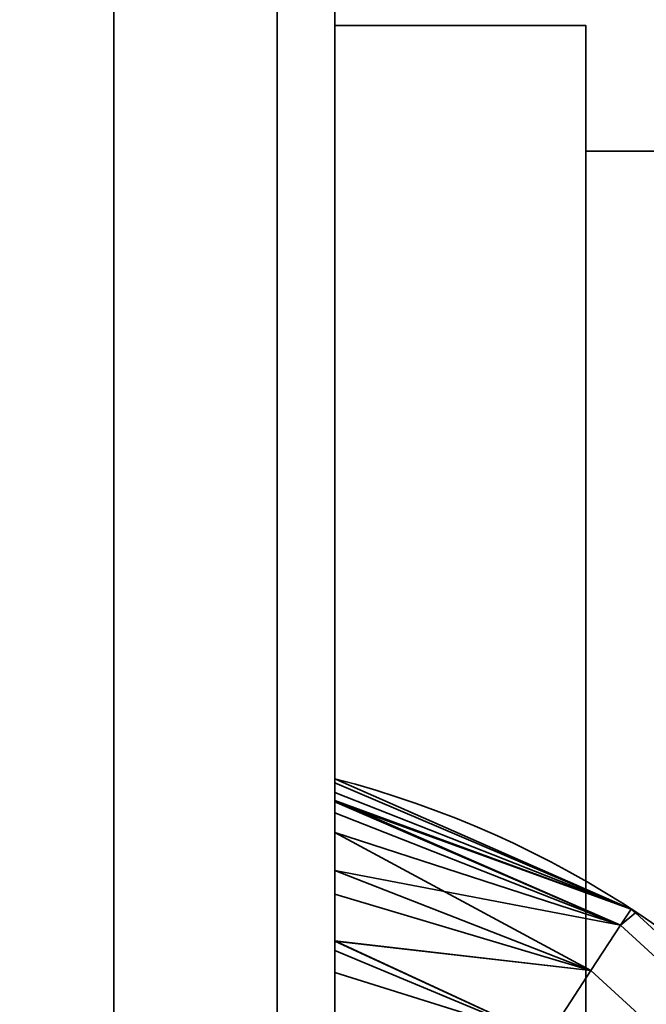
# Model space of a CAD drawing. Header units: millimetres. Extents: x -603 to 3703, y -115 to 193.
# Tile 403 of 656: x 1995.25 to 1997.74, y -16.4 to -12.48. Entities that reach past the tile are written whole.
import ezdxf

# ---------------------------------------------------------------- set-up
doc = ezdxf.new("R2010")
doc.units = ezdxf.units.MM
doc.layers.add('152', color=7, linetype='Continuous', true_color=0xffffff)

# ---------------------------------------------------------------- blocks, each defined once
blk = doc.blocks.new('UG_SURFACE_002')
at = {"layer": '152', "color": 252, "linetype": 'Continuous', "lineweight": 35}
for points in [[(2165, -18, 2212.25), (2165, 174.4, 2212.25), (835, 174.4, 2212.25), (835, -18, 2212.25)], [(985, -18, 2062.2499), (985, 174.4, 2062.2499), (2015.0001, 174.4, 2062.2499), (2015.0001, -18, 2062.2499)]]:
    blk.add_3dface(points, dxfattribs=at)
blk = doc.blocks.new('UG_SURFACE_104')
at = {"layer": '152', "color": 252, "linetype": 'Continuous', "lineweight": 35}
for points in [[(1996.5, -12.5, 333.75), (1996.5, -7, 342.75), (1996.5, -7.5, 342.75), (1996.5, -15.9594, 335.9195)], [(1996.5, -12.5, 333.75), (1996.5, -12.5, 319.75), (1996.5, -7, 310.75), (1996.5, -7, 342.75)], [(1996.5, -7.5, 310.75), (1996.5, -7, 310.75), (1996.5, -12.5, 319.75)], [(1994.6481, -7.5, 346.0217), (1994.6481, -31.5, 346.0217), (1995.6213, -31.5, 345.3713), (1995.6213, -7.5, 345.3713)], [(1995.6213, -7.5, 308.1287), (1995.6213, -31.5, 308.1287), (1994.6481, -31.5, 307.4784), (1994.6481, -7.5, 307.4784)], [(1995.6213, -7.5, 345.3713), (1995.6213, -31.5, 345.3713), (1996.2716, -31.5, 344.3981), (1996.2716, -7.5, 344.3981)], [(1996.2716, -7.5, 309.1019), (1996.2716, -31.5, 309.1019), (1995.6213, -31.5, 308.1287), (1995.6213, -7.5, 308.1287)], [(1996.2716, -7.5, 344.3981), (1996.2716, -31.5, 344.3981), (1996.5, -31.5, 343.25), (1996.5, -7.5, 343.25)], [(1996.5, -7.5, 310.25), (1996.5, -31.5, 310.25), (1996.2716, -31.5, 309.1019), (1996.2716, -7.5, 309.1019)], [(1996.5, -22.4554, 339.75), (1996.5, -16.5446, 339.75), (1996.5, -7.5, 343.25), (1996.5, -31.5, 343.25)], [(1996.5, -7.5, 342.75), (1996.5, -15.5168, 338.9298), (1996.5, -15.5, 338.75)], [(1996.5, -7.5, 310.25), (1996.5, -15.9594, 313.9195), (1996.5, -16.1477, 313.8379)], [(1996.5, -7.5, 342.75), (1996.5, -15.5552, 336.4274), (1996.5, -15.5864, 336.3712)], [(1996.5, -15.5, 338.75), (1996.5, -15.5, 336.75), (1996.5, -7.5, 342.75)], [(1996.5, -7.5, 342.75), (1996.5, -7.5, 343.25), (1996.5, -15.6358, 339.2453), (1996.5, -15.5916, 339.1281)], [(1996.5, -7.5, 343.25), (1996.5, -16.1845, 339.6898), (1996.5, -16.1453, 339.668)], [(1996.5, -16.1477, 313.8379), (1996.5, -16.2723, 313.7839), (1996.5, -7.5, 310.25)], [(1996.5, -7.5, 310.75), (1996.5, -12.5, 319.75), (1996.5, -15.5168, 316.9298), (1996.5, -15.5, 316.75)], [(1996.5, -15.5864, 336.3712), (1996.5, -15.7138, 336.1412), (1996.5, -7.5, 342.75)], [(1996.5, -15.5916, 339.1281), (1996.5, -15.5168, 338.9298), (1996.5, -7.5, 342.75)], [(1996.5, -16.5446, 339.75), (1996.5, -16.1845, 339.6898), (1996.5, -7.5, 343.25)], [(1996.5, -7.5, 310.25), (1996.5, -15.7138, 314.1412), (1996.5, -15.9594, 313.9195)], [(1996.5, -7.5, 310.25), (1996.5, -7.5, 310.75), (1996.5, -15.5552, 314.4274), (1996.5, -15.5864, 314.3713)], [(1996.5, -15.5, 316.75), (1996.5, -15.5, 314.75), (1996.5, -7.5, 310.75)], [(1996.5, -15.5, 336.75), (1996.5, -15.5552, 336.4274), (1996.5, -7.5, 342.75)], [(1996.5, -15.5864, 314.3713), (1996.5, -15.7138, 314.1412), (1996.5, -7.5, 310.25)], [(1996.5, -7.5, 343.25), (1996.5, -15.865, 339.5119), (1996.5, -15.6358, 339.2453)], [(1996.5, -15.5, 314.75), (1996.5, -15.5552, 314.4274), (1996.5, -7.5, 310.75)], [(1996.5, -16.1453, 339.668), (1996.5, -15.865, 339.5119), (1996.5, -7.5, 343.25)], [(1996.5, -31.5, 310.25), (1996.5, -7.5, 310.25), (1996.5, -16.5446, 313.75), (1996.5, -22.4554, 313.75)], [(1996.5, -16.2723, 313.7839), (1996.5, -16.5446, 313.75), (1996.5, -7.5, 310.25)], [(1996.5, -15.7138, 336.1412), (1996.5, -15.9594, 335.9195), (1996.5, -7.5, 342.75)], [(1996.5, -22.4554, 317.75), (1996.5, -16.5446, 317.75), (1996.5, -12.5, 319.75), (1996.5, -26.5, 319.75)], [(1996.5, -26.5, 333.75), (1996.5, -12.5, 333.75), (1996.5, -16.5446, 335.75), (1996.5, -22.4554, 335.75)], [(1996.5, -12.5, 333.75), (1996.5, -15.9594, 335.9195), (1996.5, -16.1477, 335.8379)], [(1996.5, -12.5, 319.75), (1996.5, -15.6358, 317.2454), (1996.5, -15.5916, 317.1282)], [(1996.5, -15.5916, 317.1282), (1996.5, -15.5168, 316.9298), (1996.5, -12.5, 319.75)], [(1996.5, -12.5, 319.75), (1996.5, -16.1845, 317.6898), (1996.5, -16.1453, 317.668)], [(1996.5, -16.1477, 335.8379), (1996.5, -16.2723, 335.7838), (1996.5, -12.5, 333.75)], [(1996.5, -16.5446, 317.75), (1996.5, -16.1845, 317.6898), (1996.5, -12.5, 319.75)], [(1996.5, -16.2723, 335.7838), (1996.5, -16.5446, 335.75), (1996.5, -12.5, 333.75)], [(1996.5, -12.5, 319.75), (1996.5, -15.865, 317.5119), (1996.5, -15.6358, 317.2454)], [(1996.5, -16.1453, 317.668), (1996.5, -15.865, 317.5119), (1996.5, -12.5, 319.75)], [(1997.4999, -12.5, 333.75), (1996.5, -12.5, 333.75), (1996.5, -26.5, 333.75), (1997.4999, -26.5, 333.75)], [(1997.4999, -12.5, 319.75), (1996.5, -12.5, 319.75), (1996.5, -12.5, 333.75), (1997.4999, -12.5, 333.75)], [(1997.4999, -26.5, 319.75), (1996.5, -26.5, 319.75), (1996.5, -12.5, 319.75), (1997.4999, -12.5, 319.75)], [(1997.4999, -12.5, 333.75), (1997.4999, -26.5, 333.75), (1997.4999, -26, 331.25), (1997.4999, -13, 331.25)], [(1997.4999, -26.5, 319.75), (1997.4999, -12.5, 319.75), (1997.4999, -13, 322.25), (1997.4999, -26, 322.25)], [(1997.4999, -13, 331.25), (1997.4999, -13, 322.25), (1997.4999, -12.5, 319.75), (1997.4999, -12.5, 333.75)], [(1997.4999, -26, 331.25), (1999.5, -26, 331.25), (1999.5, -13, 331.25), (1997.4999, -13, 331.25)], [(1997.4999, -13, 322.25), (1999.5, -13, 322.25), (1999.5, -26, 322.25), (1997.4999, -26, 322.25)], [(1997.4999, -13, 331.25), (1999.5, -13, 331.25), (1999.5, -13, 322.25), (1997.4999, -13, 322.25)], [(1997.6796, -16.019, 316.75), (1996.5, -15.5, 316.75), (1996.5, -15.5168, 316.9298)], [(1996.5, -15.5552, 314.4274), (1996.5, -15.5, 314.75), (1997.6796, -16.019, 314.75)], [(1996.5, -15.5552, 336.4274), (1996.5, -15.5, 336.75), (1997.6796, -16.019, 336.75)], [(1997.6796, -16.019, 338.75), (1996.5, -15.5, 338.75), (1996.5, -15.5168, 338.9298)], [(1997.6796, -16.019, 336.75), (1996.5, -15.5, 336.75), (1996.5, -15.5, 338.75), (1997.6796, -16.019, 338.75)], [(1997.6796, -16.019, 314.75), (1996.5, -15.5, 314.75), (1996.5, -15.5, 316.75), (1997.6796, -16.019, 316.75)], [(1997.6796, -16.019, 316.75), (1996.5, -15.5168, 316.9298), (1996.5, -15.5916, 317.1282)], [(1997.6796, -16.019, 338.75), (1996.5, -15.5168, 338.9298), (1996.5, -15.5916, 339.1281)], [(1996.5, -15.5864, 314.3713), (1996.5, -15.5552, 314.4274), (1997.6796, -16.019, 314.75)], [(1996.5, -15.5864, 336.3712), (1996.5, -15.5552, 336.4274), (1997.6796, -16.019, 336.75)], [(1997.6796, -16.019, 314.75), (1997.6381, -16.0828, 314.3673), (1996.5, -15.5864, 314.3713)], [(1996.5, -15.7138, 314.1412), (1996.5, -15.5864, 314.3713), (1997.6381, -16.0828, 314.3673)], [(1997.6796, -16.019, 336.75), (1997.6381, -16.0828, 336.3673), (1996.5, -15.5864, 336.3712)], [(1996.5, -15.7138, 336.1412), (1996.5, -15.5864, 336.3712), (1997.6381, -16.0828, 336.3673)], [(1997.6381, -16.0828, 317.1327), (1996.5, -15.5916, 317.1282), (1996.5, -15.6358, 317.2454)], [(1996.5, -15.5916, 317.1282), (1997.6381, -16.0828, 317.1327), (1997.6796, -16.019, 316.75)], [(1997.6381, -16.0828, 339.1327), (1996.5, -15.5916, 339.1281), (1996.5, -15.6358, 339.2453)], [(1996.5, -15.5916, 339.1281), (1997.6381, -16.0828, 339.1327), (1997.6796, -16.019, 338.75)], [(1997.6381, -16.0828, 317.1327), (1996.5, -15.6358, 317.2454), (1996.5, -15.865, 317.5119)], [(1997.6381, -16.0828, 339.1327), (1996.5, -15.6358, 339.2453), (1996.5, -15.865, 339.5119)], [(1997.6381, -16.0828, 314.3673), (1997.52, -16.2646, 314.0429), (1996.5, -15.7138, 314.1412)], [(1996.5, -15.9594, 313.9195), (1996.5, -15.7138, 314.1412), (1997.52, -16.2646, 314.0429)], [(1997.6381, -16.0828, 336.3673), (1997.52, -16.2646, 336.0429), (1996.5, -15.7138, 336.1412)], [(1996.5, -15.9594, 335.9195), (1996.5, -15.7138, 336.1412), (1997.52, -16.2646, 336.0429)], [(1997.52, -16.2646, 317.4571), (1996.5, -15.865, 317.5119), (1996.5, -16.1453, 317.668)], [(1996.5, -15.865, 317.5119), (1997.52, -16.2646, 317.4571), (1997.6381, -16.0828, 317.1327)], [(1997.52, -16.2646, 339.4571), (1996.5, -15.865, 339.5119), (1996.5, -16.1453, 339.668)], [(1996.5, -15.865, 339.5119), (1997.52, -16.2646, 339.4571), (1997.6381, -16.0828, 339.1327)], [(1996.5, -16.1477, 313.8379), (1996.5, -15.9594, 313.9195), (1997.52, -16.2646, 314.0429)], [(1996.5, -16.1477, 335.8379), (1996.5, -15.9594, 335.9195), (1997.52, -16.2646, 336.0429)], [(1997.6969, -16.0348, 316.75), (1997.6796, -16.019, 316.75), (1997.6381, -16.0828, 317.1327)], [(1997.6381, -16.0828, 314.3673), (1997.6796, -16.019, 314.75), (1997.6969, -16.0348, 314.75)], [(1997.6381, -16.0828, 336.3673), (1997.6796, -16.019, 336.75), (1997.6969, -16.0348, 336.75)], [(1997.6969, -16.0348, 338.75), (1997.6796, -16.019, 338.75), (1997.6381, -16.0828, 339.1327)], [(1997.6381, -16.0828, 317.1327), (1998.5926, -16.9579, 317.1327), (1998.6526, -16.911, 316.75), (1997.6969, -16.0348, 316.75)], [(1997.6969, -16.0348, 314.75), (1998.6526, -16.911, 314.75), (1998.5926, -16.9579, 314.3673), (1997.6381, -16.0828, 314.3673)], [(1997.6969, -16.0348, 336.75), (1998.6526, -16.911, 336.75), (1998.5926, -16.9579, 336.3673), (1997.6381, -16.0828, 336.3673)], [(1997.6381, -16.0828, 339.1327), (1998.5926, -16.9579, 339.1327), (1998.6526, -16.911, 338.75), (1997.6969, -16.0348, 338.75)], [(1997.6796, -16.019, 338.75), (1997.6969, -16.0348, 338.75), (1997.6969, -16.0348, 336.75), (1997.6796, -16.019, 336.75)], [(1997.6796, -16.019, 316.75), (1997.6969, -16.0348, 316.75), (1997.6969, -16.0348, 314.75), (1997.6796, -16.019, 314.75)], [(1998.6526, -16.911, 336.75), (1997.6969, -16.0348, 336.75), (1997.6969, -16.0348, 338.75), (1998.6526, -16.911, 338.75)], [(1998.6526, -16.911, 314.75), (1997.6969, -16.0348, 314.75), (1997.6969, -16.0348, 316.75), (1998.6526, -16.911, 316.75)], [(1998.5926, -16.9579, 317.1327), (1997.6381, -16.0828, 317.1327), (1997.52, -16.2646, 317.4571), (1998.4217, -17.0913, 317.4571)], [(1997.6381, -16.0828, 314.3673), (1998.5926, -16.9579, 314.3673), (1998.4217, -17.0913, 314.0429), (1997.52, -16.2646, 314.0429)], [(1997.6381, -16.0828, 336.3673), (1998.5926, -16.9579, 336.3673), (1998.4217, -17.0913, 336.0429), (1997.52, -16.2646, 336.0429)], [(1998.5926, -16.9579, 339.1327), (1997.6381, -16.0828, 339.1327), (1997.52, -16.2646, 339.4571), (1998.4217, -17.0913, 339.4571)], [(1997.3433, -16.5366, 317.6739), (1996.5, -16.1453, 317.668), (1996.5, -16.1845, 317.6898)], [(1996.5, -16.1453, 317.668), (1997.3433, -16.5366, 317.6739), (1997.52, -16.2646, 317.4571)], [(1997.3433, -16.5366, 339.6739), (1996.5, -16.1453, 339.668), (1996.5, -16.1845, 339.6898)], [(1996.5, -16.1453, 339.668), (1997.3433, -16.5366, 339.6739), (1997.52, -16.2646, 339.4571)], [(1997.52, -16.2646, 314.0429), (1997.3433, -16.5366, 313.8261), (1996.5, -16.1477, 313.8379)], [(1996.5, -16.2723, 313.7839), (1996.5, -16.1477, 313.8379), (1997.3433, -16.5366, 313.8261)], [(1997.52, -16.2646, 336.0429), (1997.3433, -16.5366, 335.8261), (1996.5, -16.1477, 335.8379)], [(1996.5, -16.2723, 335.7838), (1996.5, -16.1477, 335.8379), (1997.3433, -16.5366, 335.8261)], [(1997.3433, -16.5366, 317.6739), (1996.5, -16.1845, 317.6898), (1996.5, -16.5446, 317.75)], [(1997.3433, -16.5366, 339.6739), (1996.5, -16.1845, 339.6898), (1996.5, -16.5446, 339.75)], [(1996.5, -16.5446, 313.75), (1996.5, -16.2723, 313.7839), (1997.3433, -16.5366, 313.8261)], [(1996.5, -16.5446, 335.75), (1996.5, -16.2723, 335.7838), (1997.3433, -16.5366, 335.8261)], [(1998.4217, -17.0913, 317.4571), (1997.52, -16.2646, 317.4571), (1997.3433, -16.5366, 317.6739), (1998.1661, -17.291, 317.6739)], [(1997.52, -16.2646, 314.0429), (1998.4217, -17.0913, 314.0429), (1998.1661, -17.291, 313.8261), (1997.3433, -16.5366, 313.8261)], [(1997.52, -16.2646, 336.0429), (1998.4217, -17.0913, 336.0429), (1998.1661, -17.291, 335.8261), (1997.3433, -16.5366, 335.8261)], [(1998.4217, -17.0913, 339.4571), (1997.52, -16.2646, 339.4571), (1997.3433, -16.5366, 339.6739), (1998.1661, -17.291, 339.6739)]]:
    blk.add_3dface(points, dxfattribs=at)
blk = doc.blocks.new('UG_SURFACE_110')
at = {"layer": '152', "color": 252, "linetype": 'Continuous', "lineweight": 35}
for points in [[(1996.5, -12.5, 1518.75), (1996.5, -7, 1527.75), (1996.5, -7.5, 1527.75), (1996.5, -15.9594, 1520.9194)], [(1996.5, -12.5, 1518.75), (1996.5, -12.5, 1504.75), (1996.5, -7, 1495.75), (1996.5, -7, 1527.75)], [(1996.5, -7.5, 1495.75), (1996.5, -7, 1495.75), (1996.5, -12.5, 1504.75)], [(1994.6481, -7.5, 1531.0216), (1994.6481, -31.5, 1531.0216), (1995.6213, -31.5, 1530.3713), (1995.6213, -7.5, 1530.3713)], [(1995.6213, -7.5, 1493.1287), (1995.6213, -31.5, 1493.1287), (1994.6481, -31.5, 1492.4784), (1994.6481, -7.5, 1492.4784)], [(1995.6213, -7.5, 1530.3713), (1995.6213, -31.5, 1530.3713), (1996.2716, -31.5, 1529.3981), (1996.2716, -7.5, 1529.3981)], [(1996.2716, -7.5, 1494.102), (1996.2716, -31.5, 1494.102), (1995.6213, -31.5, 1493.1287), (1995.6213, -7.5, 1493.1287)], [(1996.2716, -7.5, 1529.3981), (1996.2716, -31.5, 1529.3981), (1996.5, -31.5, 1528.25), (1996.5, -7.5, 1528.25)], [(1996.5, -7.5, 1495.25), (1996.5, -31.5, 1495.25), (1996.2716, -31.5, 1494.102), (1996.2716, -7.5, 1494.102)], [(1996.5, -22.4554, 1524.75), (1996.5, -16.5446, 1524.75), (1996.5, -7.5, 1528.25), (1996.5, -31.5, 1528.25)], [(1996.5, -7.5, 1527.75), (1996.5, -15.5168, 1523.9298), (1996.5, -15.5, 1523.7499)], [(1996.5, -7.5, 1527.75), (1996.5, -15.5552, 1521.4274), (1996.5, -15.5864, 1521.3712)], [(1996.5, -15.5, 1523.7499), (1996.5, -15.5, 1521.75), (1996.5, -7.5, 1527.75)], [(1996.5, -7.5, 1527.75), (1996.5, -7.5, 1528.25), (1996.5, -15.6358, 1524.2454), (1996.5, -15.5916, 1524.1282)], [(1996.5, -7.5, 1495.25), (1996.5, -15.9594, 1498.9195), (1996.5, -16.1477, 1498.8378)], [(1996.5, -15.5864, 1521.3712), (1996.5, -15.7138, 1521.1413), (1996.5, -7.5, 1527.75)], [(1996.5, -15.5916, 1524.1282), (1996.5, -15.5168, 1523.9298), (1996.5, -7.5, 1527.75)], [(1996.5, -7.5, 1528.25), (1996.5, -16.1845, 1524.6898), (1996.5, -16.1453, 1524.668)], [(1996.5, -16.1477, 1498.8378), (1996.5, -16.2723, 1498.7838), (1996.5, -7.5, 1495.25)], [(1996.5, -7.5, 1495.75), (1996.5, -12.5, 1504.75), (1996.5, -15.5168, 1501.9298), (1996.5, -15.5, 1501.75)], [(1996.5, -15.5, 1521.75), (1996.5, -15.5552, 1521.4274), (1996.5, -7.5, 1527.75)], [(1996.5, -16.5446, 1524.75), (1996.5, -16.1845, 1524.6898), (1996.5, -7.5, 1528.25)], [(1996.5, -7.5, 1495.25), (1996.5, -15.7138, 1499.1412), (1996.5, -15.9594, 1498.9195)], [(1996.5, -7.5, 1495.25), (1996.5, -7.5, 1495.75), (1996.5, -15.5552, 1499.4274), (1996.5, -15.5864, 1499.3713)], [(1996.5, -15.5, 1501.75), (1996.5, -15.5, 1499.75), (1996.5, -7.5, 1495.75)], [(1996.5, -7.5, 1528.25), (1996.5, -15.865, 1524.5119), (1996.5, -15.6358, 1524.2454)], [(1996.5, -15.5864, 1499.3713), (1996.5, -15.7138, 1499.1412), (1996.5, -7.5, 1495.25)], [(1996.5, -16.1453, 1524.668), (1996.5, -15.865, 1524.5119), (1996.5, -7.5, 1528.25)], [(1996.5, -15.5, 1499.75), (1996.5, -15.5552, 1499.4274), (1996.5, -7.5, 1495.75)], [(1996.5, -31.5, 1495.25), (1996.5, -7.5, 1495.25), (1996.5, -16.5446, 1498.75), (1996.5, -22.4554, 1498.75)], [(1996.5, -16.2723, 1498.7838), (1996.5, -16.5446, 1498.75), (1996.5, -7.5, 1495.25)], [(1996.5, -15.7138, 1521.1413), (1996.5, -15.9594, 1520.9194), (1996.5, -7.5, 1527.75)], [(1996.5, -22.4554, 1502.75), (1996.5, -16.5446, 1502.75), (1996.5, -12.5, 1504.75), (1996.5, -26.5, 1504.75)], [(1996.5, -12.5, 1518.75), (1996.5, -15.9594, 1520.9194), (1996.5, -16.1477, 1520.8379)], [(1996.5, -12.5, 1504.75), (1996.5, -15.6358, 1502.2453), (1996.5, -15.5916, 1502.1281)], [(1996.5, -26.5, 1518.75), (1996.5, -12.5, 1518.75), (1996.5, -16.5446, 1520.75), (1996.5, -22.4554, 1520.75)], [(1996.5, -15.5916, 1502.1281), (1996.5, -15.5168, 1501.9298), (1996.5, -12.5, 1504.75)], [(1996.5, -12.5, 1504.75), (1996.5, -16.1845, 1502.6898), (1996.5, -16.1453, 1502.668)], [(1996.5, -16.1477, 1520.8379), (1996.5, -16.2723, 1520.7839), (1996.5, -12.5, 1518.75)], [(1996.5, -16.5446, 1502.75), (1996.5, -16.1845, 1502.6898), (1996.5, -12.5, 1504.75)], [(1996.5, -16.2723, 1520.7839), (1996.5, -16.5446, 1520.75), (1996.5, -12.5, 1518.75)], [(1996.5, -12.5, 1504.75), (1996.5, -15.865, 1502.5119), (1996.5, -15.6358, 1502.2453)], [(1996.5, -16.1453, 1502.668), (1996.5, -15.865, 1502.5119), (1996.5, -12.5, 1504.75)], [(1997.4999, -12.5, 1518.75), (1996.5, -12.5, 1518.75), (1996.5, -26.5, 1518.75), (1997.4999, -26.5, 1518.75)], [(1997.4999, -12.5, 1504.75), (1996.5, -12.5, 1504.75), (1996.5, -12.5, 1518.75), (1997.4999, -12.5, 1518.75)], [(1997.4999, -26.5, 1504.75), (1996.5, -26.5, 1504.75), (1996.5, -12.5, 1504.75), (1997.4999, -12.5, 1504.75)], [(1997.4999, -12.5, 1518.75), (1997.4999, -26.5, 1518.75), (1997.4999, -26, 1516.25), (1997.4999, -13, 1516.25)], [(1997.4999, -26.5, 1504.75), (1997.4999, -12.5, 1504.75), (1997.4999, -13, 1507.25), (1997.4999, -26, 1507.25)], [(1997.4999, -13, 1516.25), (1997.4999, -13, 1507.25), (1997.4999, -12.5, 1504.75), (1997.4999, -12.5, 1518.75)], [(1997.4999, -26, 1516.25), (1999.5, -26, 1516.25), (1999.5, -13, 1516.25), (1997.4999, -13, 1516.25)], [(1997.4999, -13, 1507.25), (1999.5, -13, 1507.25), (1999.5, -26, 1507.25), (1997.4999, -26, 1507.25)], [(1997.4999, -13, 1516.25), (1999.5, -13, 1516.25), (1999.5, -13, 1507.25), (1997.4999, -13, 1507.25)], [(1997.6796, -16.019, 1501.75), (1996.5, -15.5, 1501.75), (1996.5, -15.5168, 1501.9298)], [(1996.5, -15.5552, 1499.4274), (1996.5, -15.5, 1499.75), (1997.6796, -16.019, 1499.75)], [(1996.5, -15.5552, 1521.4274), (1996.5, -15.5, 1521.75), (1997.6796, -16.019, 1521.75)], [(1997.6796, -16.019, 1523.7499), (1996.5, -15.5, 1523.7499), (1996.5, -15.5168, 1523.9298)], [(1997.6796, -16.019, 1521.75), (1996.5, -15.5, 1521.75), (1996.5, -15.5, 1523.7499), (1997.6796, -16.019, 1523.7499)], [(1997.6796, -16.019, 1499.75), (1996.5, -15.5, 1499.75), (1996.5, -15.5, 1501.75), (1997.6796, -16.019, 1501.75)], [(1997.6796, -16.019, 1501.75), (1996.5, -15.5168, 1501.9298), (1996.5, -15.5916, 1502.1281)], [(1997.6796, -16.019, 1523.7499), (1996.5, -15.5168, 1523.9298), (1996.5, -15.5916, 1524.1282)], [(1996.5, -15.5864, 1499.3713), (1996.5, -15.5552, 1499.4274), (1997.6796, -16.019, 1499.75)], [(1996.5, -15.5864, 1521.3712), (1996.5, -15.5552, 1521.4274), (1997.6796, -16.019, 1521.75)], [(1997.6796, -16.019, 1499.75), (1997.6381, -16.0828, 1499.3674), (1996.5, -15.5864, 1499.3713)], [(1996.5, -15.7138, 1499.1412), (1996.5, -15.5864, 1499.3713), (1997.6381, -16.0828, 1499.3674)], [(1997.6796, -16.019, 1521.75), (1997.6381, -16.0828, 1521.3673), (1996.5, -15.5864, 1521.3712)], [(1996.5, -15.7138, 1521.1413), (1996.5, -15.5864, 1521.3712), (1997.6381, -16.0828, 1521.3673)], [(1997.6381, -16.0828, 1502.1327), (1996.5, -15.5916, 1502.1281), (1996.5, -15.6358, 1502.2453)], [(1996.5, -15.5916, 1502.1281), (1997.6381, -16.0828, 1502.1327), (1997.6796, -16.019, 1501.75)], [(1997.6381, -16.0828, 1524.1327), (1996.5, -15.5916, 1524.1282), (1996.5, -15.6358, 1524.2454)], [(1996.5, -15.5916, 1524.1282), (1997.6381, -16.0828, 1524.1327), (1997.6796, -16.019, 1523.7499)], [(1997.6381, -16.0828, 1502.1327), (1996.5, -15.6358, 1502.2453), (1996.5, -15.865, 1502.5119)], [(1997.6381, -16.0828, 1524.1327), (1996.5, -15.6358, 1524.2454), (1996.5, -15.865, 1524.5119)], [(1997.6381, -16.0828, 1499.3674), (1997.52, -16.2646, 1499.0429), (1996.5, -15.7138, 1499.1412)], [(1996.5, -15.9594, 1498.9195), (1996.5, -15.7138, 1499.1412), (1997.52, -16.2646, 1499.0429)], [(1997.6381, -16.0828, 1521.3673), (1997.52, -16.2646, 1521.0429), (1996.5, -15.7138, 1521.1413)], [(1996.5, -15.9594, 1520.9194), (1996.5, -15.7138, 1521.1413), (1997.52, -16.2646, 1521.0429)], [(1997.52, -16.2646, 1502.4571), (1996.5, -15.865, 1502.5119), (1996.5, -16.1453, 1502.668)], [(1996.5, -15.865, 1502.5119), (1997.52, -16.2646, 1502.4571), (1997.6381, -16.0828, 1502.1327)], [(1997.52, -16.2646, 1524.4571), (1996.5, -15.865, 1524.5119), (1996.5, -16.1453, 1524.668)], [(1996.5, -15.865, 1524.5119), (1997.52, -16.2646, 1524.4571), (1997.6381, -16.0828, 1524.1327)], [(1996.5, -16.1477, 1498.8378), (1996.5, -15.9594, 1498.9195), (1997.52, -16.2646, 1499.0429)], [(1996.5, -16.1477, 1520.8379), (1996.5, -15.9594, 1520.9194), (1997.52, -16.2646, 1521.0429)], [(1997.6969, -16.0348, 1501.75), (1997.6796, -16.019, 1501.75), (1997.6381, -16.0828, 1502.1327)], [(1997.6381, -16.0828, 1499.3674), (1997.6796, -16.019, 1499.75), (1997.6969, -16.0348, 1499.75)], [(1997.6381, -16.0828, 1521.3673), (1997.6796, -16.019, 1521.75), (1997.6969, -16.0348, 1521.75)], [(1997.6969, -16.0348, 1523.7499), (1997.6796, -16.019, 1523.7499), (1997.6381, -16.0828, 1524.1327)], [(1997.6381, -16.0828, 1502.1327), (1998.5926, -16.9579, 1502.1327), (1998.6526, -16.911, 1501.75), (1997.6969, -16.0348, 1501.75)], [(1997.6969, -16.0348, 1499.75), (1998.6526, -16.911, 1499.75), (1998.5926, -16.9579, 1499.3674), (1997.6381, -16.0828, 1499.3674)], [(1997.6969, -16.0348, 1521.75), (1998.6526, -16.911, 1521.75), (1998.5926, -16.9579, 1521.3673), (1997.6381, -16.0828, 1521.3673)], [(1997.6381, -16.0828, 1524.1327), (1998.5926, -16.9579, 1524.1327), (1998.6526, -16.911, 1523.7499), (1997.6969, -16.0348, 1523.7499)], [(1997.6796, -16.019, 1523.7499), (1997.6969, -16.0348, 1523.7499), (1997.6969, -16.0348, 1521.75), (1997.6796, -16.019, 1521.75)], [(1997.6796, -16.019, 1501.75), (1997.6969, -16.0348, 1501.75), (1997.6969, -16.0348, 1499.75), (1997.6796, -16.019, 1499.75)], [(1998.6526, -16.911, 1521.75), (1997.6969, -16.0348, 1521.75), (1997.6969, -16.0348, 1523.7499), (1998.6526, -16.911, 1523.7499)], [(1998.6526, -16.911, 1499.75), (1997.6969, -16.0348, 1499.75), (1997.6969, -16.0348, 1501.75), (1998.6526, -16.911, 1501.75)], [(1998.5926, -16.9579, 1502.1327), (1997.6381, -16.0828, 1502.1327), (1997.52, -16.2646, 1502.4571), (1998.4217, -17.0913, 1502.4571)], [(1997.6381, -16.0828, 1499.3674), (1998.5926, -16.9579, 1499.3674), (1998.4217, -17.0913, 1499.0429), (1997.52, -16.2646, 1499.0429)], [(1997.6381, -16.0828, 1521.3673), (1998.5926, -16.9579, 1521.3673), (1998.4217, -17.0913, 1521.0429), (1997.52, -16.2646, 1521.0429)], [(1998.5926, -16.9579, 1524.1327), (1997.6381, -16.0828, 1524.1327), (1997.52, -16.2646, 1524.4571), (1998.4217, -17.0913, 1524.4571)], [(1997.3433, -16.5366, 1502.6739), (1996.5, -16.1453, 1502.668), (1996.5, -16.1845, 1502.6898)], [(1996.5, -16.1453, 1502.668), (1997.3433, -16.5366, 1502.6739), (1997.52, -16.2646, 1502.4571)], [(1997.3433, -16.5366, 1524.6739), (1996.5, -16.1453, 1524.668), (1996.5, -16.1845, 1524.6898)], [(1996.5, -16.1453, 1524.668), (1997.3433, -16.5366, 1524.6739), (1997.52, -16.2646, 1524.4571)], [(1997.52, -16.2646, 1499.0429), (1997.3433, -16.5366, 1498.8261), (1996.5, -16.1477, 1498.8378)], [(1996.5, -16.2723, 1498.7838), (1996.5, -16.1477, 1498.8378), (1997.3433, -16.5366, 1498.8261)], [(1997.52, -16.2646, 1521.0429), (1997.3433, -16.5366, 1520.8261), (1996.5, -16.1477, 1520.8379)], [(1996.5, -16.2723, 1520.7839), (1996.5, -16.1477, 1520.8379), (1997.3433, -16.5366, 1520.8261)], [(1997.3433, -16.5366, 1502.6739), (1996.5, -16.1845, 1502.6898), (1996.5, -16.5446, 1502.75)], [(1997.3433, -16.5366, 1524.6739), (1996.5, -16.1845, 1524.6898), (1996.5, -16.5446, 1524.75)], [(1996.5, -16.5446, 1498.75), (1996.5, -16.2723, 1498.7838), (1997.3433, -16.5366, 1498.8261)], [(1996.5, -16.5446, 1520.75), (1996.5, -16.2723, 1520.7839), (1997.3433, -16.5366, 1520.8261)], [(1998.4217, -17.0913, 1502.4571), (1997.52, -16.2646, 1502.4571), (1997.3433, -16.5366, 1502.6739), (1998.1661, -17.291, 1502.6739)], [(1997.52, -16.2646, 1499.0429), (1998.4217, -17.0913, 1499.0429), (1998.1661, -17.291, 1498.8261), (1997.3433, -16.5366, 1498.8261)], [(1997.52, -16.2646, 1521.0429), (1998.4217, -17.0913, 1521.0429), (1998.1661, -17.291, 1520.8261), (1997.3433, -16.5366, 1520.8261)], [(1998.4217, -17.0913, 1524.4571), (1997.52, -16.2646, 1524.4571), (1997.3433, -16.5366, 1524.6739), (1998.1661, -17.291, 1524.6739)]]:
    blk.add_3dface(points, dxfattribs=at)
blk = doc.blocks.new('UG_SURFACE_113')
at = {"layer": '152', "color": 252, "linetype": 'Continuous', "lineweight": 35}
for points in [[(1996.5, -12.5, 1768.75), (1996.5, -7, 1777.75), (1996.5, -7.5, 1777.75), (1996.5, -15.9594, 1770.9194)], [(1996.5, -12.5, 1768.75), (1996.5, -12.5, 1754.75), (1996.5, -7, 1745.75), (1996.5, -7, 1777.75)], [(1996.5, -7.5, 1745.75), (1996.5, -7, 1745.75), (1996.5, -12.5, 1754.75)], [(1994.6481, -7.5, 1781.0216), (1994.6481, -31.5, 1781.0216), (1995.6213, -31.5, 1780.3713), (1995.6213, -7.5, 1780.3713)], [(1995.6213, -7.5, 1743.1287), (1995.6213, -31.5, 1743.1287), (1994.6481, -31.5, 1742.4784), (1994.6481, -7.5, 1742.4784)], [(1995.6213, -7.5, 1780.3713), (1995.6213, -31.5, 1780.3713), (1996.2716, -31.5, 1779.3981), (1996.2716, -7.5, 1779.3981)], [(1996.2716, -7.5, 1744.102), (1996.2716, -31.5, 1744.102), (1995.6213, -31.5, 1743.1287), (1995.6213, -7.5, 1743.1287)], [(1996.2716, -7.5, 1779.3981), (1996.2716, -31.5, 1779.3981), (1996.5, -31.5, 1778.25), (1996.5, -7.5, 1778.25)], [(1996.5, -7.5, 1745.25), (1996.5, -31.5, 1745.25), (1996.2716, -31.5, 1744.102), (1996.2716, -7.5, 1744.102)], [(1996.5, -22.4554, 1774.75), (1996.5, -16.5446, 1774.75), (1996.5, -7.5, 1778.25), (1996.5, -31.5, 1778.25)], [(1996.5, -7.5, 1777.75), (1996.5, -15.5168, 1773.9298), (1996.5, -15.5, 1773.7499)], [(1996.5, -7.5, 1777.75), (1996.5, -15.5552, 1771.4274), (1996.5, -15.5864, 1771.3712)], [(1996.5, -15.5, 1773.7499), (1996.5, -15.5, 1771.75), (1996.5, -7.5, 1777.75)], [(1996.5, -7.5, 1777.75), (1996.5, -7.5, 1778.25), (1996.5, -15.6358, 1774.2454), (1996.5, -15.5916, 1774.1282)], [(1996.5, -7.5, 1745.25), (1996.5, -15.9594, 1748.9195), (1996.5, -16.1477, 1748.8378)], [(1996.5, -15.5864, 1771.3712), (1996.5, -15.7138, 1771.1413), (1996.5, -7.5, 1777.75)], [(1996.5, -15.5916, 1774.1282), (1996.5, -15.5168, 1773.9298), (1996.5, -7.5, 1777.75)], [(1996.5, -7.5, 1778.25), (1996.5, -16.1845, 1774.6898), (1996.5, -16.1453, 1774.668)], [(1996.5, -16.1477, 1748.8378), (1996.5, -16.2723, 1748.7838), (1996.5, -7.5, 1745.25)], [(1996.5, -7.5, 1745.75), (1996.5, -12.5, 1754.75), (1996.5, -15.5168, 1751.9298), (1996.5, -15.5, 1751.75)], [(1996.5, -15.5, 1771.75), (1996.5, -15.5552, 1771.4274), (1996.5, -7.5, 1777.75)], [(1996.5, -16.5446, 1774.75), (1996.5, -16.1845, 1774.6898), (1996.5, -7.5, 1778.25)], [(1996.5, -7.5, 1745.25), (1996.5, -15.7138, 1749.1412), (1996.5, -15.9594, 1748.9195)], [(1996.5, -7.5, 1745.25), (1996.5, -7.5, 1745.75), (1996.5, -15.5552, 1749.4274), (1996.5, -15.5864, 1749.3713)], [(1996.5, -15.5, 1751.75), (1996.5, -15.5, 1749.75), (1996.5, -7.5, 1745.75)], [(1996.5, -7.5, 1778.25), (1996.5, -15.865, 1774.5119), (1996.5, -15.6358, 1774.2454)], [(1996.5, -15.5864, 1749.3713), (1996.5, -15.7138, 1749.1412), (1996.5, -7.5, 1745.25)], [(1996.5, -16.1453, 1774.668), (1996.5, -15.865, 1774.5119), (1996.5, -7.5, 1778.25)], [(1996.5, -15.5, 1749.75), (1996.5, -15.5552, 1749.4274), (1996.5, -7.5, 1745.75)], [(1996.5, -31.5, 1745.25), (1996.5, -7.5, 1745.25), (1996.5, -16.5446, 1748.75), (1996.5, -22.4554, 1748.75)], [(1996.5, -16.2723, 1748.7838), (1996.5, -16.5446, 1748.75), (1996.5, -7.5, 1745.25)], [(1996.5, -15.7138, 1771.1413), (1996.5, -15.9594, 1770.9194), (1996.5, -7.5, 1777.75)], [(1996.5, -22.4554, 1752.75), (1996.5, -16.5446, 1752.75), (1996.5, -12.5, 1754.75), (1996.5, -26.5, 1754.75)], [(1996.5, -12.5, 1768.75), (1996.5, -15.9594, 1770.9194), (1996.5, -16.1477, 1770.8379)], [(1996.5, -12.5, 1754.75), (1996.5, -15.6358, 1752.2453), (1996.5, -15.5916, 1752.1281)], [(1996.5, -26.5, 1768.75), (1996.5, -12.5, 1768.75), (1996.5, -16.5446, 1770.75), (1996.5, -22.4554, 1770.75)], [(1996.5, -15.5916, 1752.1281), (1996.5, -15.5168, 1751.9298), (1996.5, -12.5, 1754.75)], [(1996.5, -12.5, 1754.75), (1996.5, -16.1845, 1752.6898), (1996.5, -16.1453, 1752.668)], [(1996.5, -16.1477, 1770.8379), (1996.5, -16.2723, 1770.7839), (1996.5, -12.5, 1768.75)], [(1996.5, -16.5446, 1752.75), (1996.5, -16.1845, 1752.6898), (1996.5, -12.5, 1754.75)], [(1996.5, -16.2723, 1770.7839), (1996.5, -16.5446, 1770.75), (1996.5, -12.5, 1768.75)], [(1996.5, -12.5, 1754.75), (1996.5, -15.865, 1752.5119), (1996.5, -15.6358, 1752.2453)], [(1996.5, -16.1453, 1752.668), (1996.5, -15.865, 1752.5119), (1996.5, -12.5, 1754.75)], [(1997.4999, -12.5, 1768.75), (1996.5, -12.5, 1768.75), (1996.5, -26.5, 1768.75), (1997.4999, -26.5, 1768.75)], [(1997.4999, -12.5, 1754.75), (1996.5, -12.5, 1754.75), (1996.5, -12.5, 1768.75), (1997.4999, -12.5, 1768.75)], [(1997.4999, -26.5, 1754.75), (1996.5, -26.5, 1754.75), (1996.5, -12.5, 1754.75), (1997.4999, -12.5, 1754.75)], [(1997.4999, -12.5, 1768.75), (1997.4999, -26.5, 1768.75), (1997.4999, -26, 1766.25), (1997.4999, -13, 1766.25)], [(1997.4999, -26.5, 1754.75), (1997.4999, -12.5, 1754.75), (1997.4999, -13, 1757.25), (1997.4999, -26, 1757.25)], [(1997.4999, -13, 1766.25), (1997.4999, -13, 1757.25), (1997.4999, -12.5, 1754.75), (1997.4999, -12.5, 1768.75)], [(1997.4999, -26, 1766.25), (1999.5, -26, 1766.25), (1999.5, -13, 1766.25), (1997.4999, -13, 1766.25)], [(1997.4999, -13, 1757.25), (1999.5, -13, 1757.25), (1999.5, -26, 1757.25), (1997.4999, -26, 1757.25)], [(1997.4999, -13, 1766.25), (1999.5, -13, 1766.25), (1999.5, -13, 1757.25), (1997.4999, -13, 1757.25)], [(1997.6796, -16.019, 1751.75), (1996.5, -15.5, 1751.75), (1996.5, -15.5168, 1751.9298)], [(1996.5, -15.5552, 1749.4274), (1996.5, -15.5, 1749.75), (1997.6796, -16.019, 1749.75)], [(1996.5, -15.5552, 1771.4274), (1996.5, -15.5, 1771.75), (1997.6796, -16.019, 1771.75)], [(1997.6796, -16.019, 1773.7499), (1996.5, -15.5, 1773.7499), (1996.5, -15.5168, 1773.9298)], [(1997.6796, -16.019, 1771.75), (1996.5, -15.5, 1771.75), (1996.5, -15.5, 1773.7499), (1997.6796, -16.019, 1773.7499)], [(1997.6796, -16.019, 1749.75), (1996.5, -15.5, 1749.75), (1996.5, -15.5, 1751.75), (1997.6796, -16.019, 1751.75)], [(1997.6796, -16.019, 1751.75), (1996.5, -15.5168, 1751.9298), (1996.5, -15.5916, 1752.1281)], [(1997.6796, -16.019, 1773.7499), (1996.5, -15.5168, 1773.9298), (1996.5, -15.5916, 1774.1282)], [(1996.5, -15.5864, 1749.3713), (1996.5, -15.5552, 1749.4274), (1997.6796, -16.019, 1749.75)], [(1996.5, -15.5864, 1771.3712), (1996.5, -15.5552, 1771.4274), (1997.6796, -16.019, 1771.75)], [(1997.6796, -16.019, 1749.75), (1997.6381, -16.0828, 1749.3674), (1996.5, -15.5864, 1749.3713)], [(1996.5, -15.7138, 1749.1412), (1996.5, -15.5864, 1749.3713), (1997.6381, -16.0828, 1749.3674)], [(1997.6796, -16.019, 1771.75), (1997.6381, -16.0828, 1771.3673), (1996.5, -15.5864, 1771.3712)], [(1996.5, -15.7138, 1771.1413), (1996.5, -15.5864, 1771.3712), (1997.6381, -16.0828, 1771.3673)], [(1997.6381, -16.0828, 1752.1327), (1996.5, -15.5916, 1752.1281), (1996.5, -15.6358, 1752.2453)], [(1996.5, -15.5916, 1752.1281), (1997.6381, -16.0828, 1752.1327), (1997.6796, -16.019, 1751.75)], [(1997.6381, -16.0828, 1774.1327), (1996.5, -15.5916, 1774.1282), (1996.5, -15.6358, 1774.2454)], [(1996.5, -15.5916, 1774.1282), (1997.6381, -16.0828, 1774.1327), (1997.6796, -16.019, 1773.7499)], [(1997.6381, -16.0828, 1752.1327), (1996.5, -15.6358, 1752.2453), (1996.5, -15.865, 1752.5119)], [(1997.6381, -16.0828, 1774.1327), (1996.5, -15.6358, 1774.2454), (1996.5, -15.865, 1774.5119)], [(1997.6381, -16.0828, 1749.3674), (1997.52, -16.2646, 1749.0429), (1996.5, -15.7138, 1749.1412)], [(1996.5, -15.9594, 1748.9195), (1996.5, -15.7138, 1749.1412), (1997.52, -16.2646, 1749.0429)], [(1997.6381, -16.0828, 1771.3673), (1997.52, -16.2646, 1771.0429), (1996.5, -15.7138, 1771.1413)], [(1996.5, -15.9594, 1770.9194), (1996.5, -15.7138, 1771.1413), (1997.52, -16.2646, 1771.0429)], [(1997.52, -16.2646, 1752.4571), (1996.5, -15.865, 1752.5119), (1996.5, -16.1453, 1752.668)], [(1996.5, -15.865, 1752.5119), (1997.52, -16.2646, 1752.4571), (1997.6381, -16.0828, 1752.1327)], [(1997.52, -16.2646, 1774.4571), (1996.5, -15.865, 1774.5119), (1996.5, -16.1453, 1774.668)], [(1996.5, -15.865, 1774.5119), (1997.52, -16.2646, 1774.4571), (1997.6381, -16.0828, 1774.1327)], [(1996.5, -16.1477, 1748.8378), (1996.5, -15.9594, 1748.9195), (1997.52, -16.2646, 1749.0429)], [(1996.5, -16.1477, 1770.8379), (1996.5, -15.9594, 1770.9194), (1997.52, -16.2646, 1771.0429)], [(1997.6969, -16.0348, 1751.75), (1997.6796, -16.019, 1751.75), (1997.6381, -16.0828, 1752.1327)], [(1997.6381, -16.0828, 1749.3674), (1997.6796, -16.019, 1749.75), (1997.6969, -16.0348, 1749.75)], [(1997.6381, -16.0828, 1771.3673), (1997.6796, -16.019, 1771.75), (1997.6969, -16.0348, 1771.75)], [(1997.6969, -16.0348, 1773.7499), (1997.6796, -16.019, 1773.7499), (1997.6381, -16.0828, 1774.1327)], [(1997.6381, -16.0828, 1752.1327), (1998.5926, -16.9579, 1752.1327), (1998.6526, -16.911, 1751.75), (1997.6969, -16.0348, 1751.75)], [(1997.6969, -16.0348, 1749.75), (1998.6526, -16.911, 1749.75), (1998.5926, -16.9579, 1749.3674), (1997.6381, -16.0828, 1749.3674)], [(1997.6969, -16.0348, 1771.75), (1998.6526, -16.911, 1771.75), (1998.5926, -16.9579, 1771.3673), (1997.6381, -16.0828, 1771.3673)], [(1997.6381, -16.0828, 1774.1327), (1998.5926, -16.9579, 1774.1327), (1998.6526, -16.911, 1773.7499), (1997.6969, -16.0348, 1773.7499)], [(1997.6796, -16.019, 1773.7499), (1997.6969, -16.0348, 1773.7499), (1997.6969, -16.0348, 1771.75), (1997.6796, -16.019, 1771.75)], [(1997.6796, -16.019, 1751.75), (1997.6969, -16.0348, 1751.75), (1997.6969, -16.0348, 1749.75), (1997.6796, -16.019, 1749.75)], [(1998.6526, -16.911, 1771.75), (1997.6969, -16.0348, 1771.75), (1997.6969, -16.0348, 1773.7499), (1998.6526, -16.911, 1773.7499)], [(1998.6526, -16.911, 1749.75), (1997.6969, -16.0348, 1749.75), (1997.6969, -16.0348, 1751.75), (1998.6526, -16.911, 1751.75)], [(1998.5926, -16.9579, 1752.1327), (1997.6381, -16.0828, 1752.1327), (1997.52, -16.2646, 1752.4571), (1998.4217, -17.0913, 1752.4571)], [(1997.6381, -16.0828, 1749.3674), (1998.5926, -16.9579, 1749.3674), (1998.4217, -17.0913, 1749.0429), (1997.52, -16.2646, 1749.0429)], [(1997.6381, -16.0828, 1771.3673), (1998.5926, -16.9579, 1771.3673), (1998.4217, -17.0913, 1771.0429), (1997.52, -16.2646, 1771.0429)], [(1998.5926, -16.9579, 1774.1327), (1997.6381, -16.0828, 1774.1327), (1997.52, -16.2646, 1774.4571), (1998.4217, -17.0913, 1774.4571)], [(1997.3433, -16.5366, 1752.6739), (1996.5, -16.1453, 1752.668), (1996.5, -16.1845, 1752.6898)], [(1996.5, -16.1453, 1752.668), (1997.3433, -16.5366, 1752.6739), (1997.52, -16.2646, 1752.4571)], [(1997.3433, -16.5366, 1774.6739), (1996.5, -16.1453, 1774.668), (1996.5, -16.1845, 1774.6898)], [(1996.5, -16.1453, 1774.668), (1997.3433, -16.5366, 1774.6739), (1997.52, -16.2646, 1774.4571)], [(1997.52, -16.2646, 1749.0429), (1997.3433, -16.5366, 1748.8261), (1996.5, -16.1477, 1748.8378)], [(1996.5, -16.2723, 1748.7838), (1996.5, -16.1477, 1748.8378), (1997.3433, -16.5366, 1748.8261)], [(1997.52, -16.2646, 1771.0429), (1997.3433, -16.5366, 1770.8261), (1996.5, -16.1477, 1770.8379)], [(1996.5, -16.2723, 1770.7839), (1996.5, -16.1477, 1770.8379), (1997.3433, -16.5366, 1770.8261)], [(1997.3433, -16.5366, 1752.6739), (1996.5, -16.1845, 1752.6898), (1996.5, -16.5446, 1752.75)], [(1997.3433, -16.5366, 1774.6739), (1996.5, -16.1845, 1774.6898), (1996.5, -16.5446, 1774.75)], [(1996.5, -16.5446, 1748.75), (1996.5, -16.2723, 1748.7838), (1997.3433, -16.5366, 1748.8261)], [(1996.5, -16.5446, 1770.75), (1996.5, -16.2723, 1770.7839), (1997.3433, -16.5366, 1770.8261)], [(1998.4217, -17.0913, 1752.4571), (1997.52, -16.2646, 1752.4571), (1997.3433, -16.5366, 1752.6739), (1998.1661, -17.291, 1752.6739)], [(1997.52, -16.2646, 1749.0429), (1998.4217, -17.0913, 1749.0429), (1998.1661, -17.291, 1748.8261), (1997.3433, -16.5366, 1748.8261)], [(1997.52, -16.2646, 1771.0429), (1998.4217, -17.0913, 1771.0429), (1998.1661, -17.291, 1770.8261), (1997.3433, -16.5366, 1770.8261)], [(1998.4217, -17.0913, 1774.4571), (1997.52, -16.2646, 1774.4571), (1997.3433, -16.5366, 1774.6739), (1998.1661, -17.291, 1774.6739)]]:
    blk.add_3dface(points, dxfattribs=at)

msp = doc.modelspace()

# ---------------------------------------------------------------- linework, layer by layer
at = {"layer": '152', "color": 252, "linetype": 'Continuous', "lineweight": 35, "true_color": 0x939598}
for p, q in [((1996.5, -31.5, 310.25), (1996.5, -7.5, 310.25)), ((1996.5, -31.5, 343.25), (1996.5, -7.5, 343.25)), ((1996.5, -31.5, 1495.25), (1996.5, -7.5, 1495.25)), ((1996.5, -31.5, 1528.25), (1996.5, -7.5, 1528.25)), ((1996.5, -31.5, 1745.25), (1996.5, -7.5, 1745.25)), ((1996.5, -31.5, 1778.25), (1996.5, -7.5, 1778.25)), ((1996.5, -12.5, 319.75), (1996.5, -26.5, 319.75)), ((1996.5, -12.5, 319.75), (1997.5, -12.5, 319.75)), ((1996.5, -12.5, 333.75), (1996.5, -12.5, 319.75)), ((1996.5, -26.5, 333.75), (1996.5, -12.5, 333.75)), ((1996.5, -12.5, 333.75), (1997.5, -12.5, 333.75)), ((1996.5, -12.5, 1504.75), (1996.5, -26.5, 1504.75)), ((1996.5, -12.5, 1504.75), (1997.5, -12.5, 1504.75)), ((1996.5, -12.5, 1518.75), (1996.5, -12.5, 1504.75)), ((1996.5, -26.5, 1518.75), (1996.5, -12.5, 1518.75)), ((1996.5, -12.5, 1518.75), (1997.5, -12.5, 1518.75)), ((1996.5, -12.5, 1768.75), (1997.5, -12.5, 1768.75)), ((1996.5, -12.5, 1754.75), (1997.5, -12.5, 1754.75)), ((1996.5, -12.5, 1754.75), (1996.5, -26.5, 1754.75)), ((1996.5, -26.5, 1768.75), (1996.5, -12.5, 1768.75)), ((1996.5, -12.5, 1768.75), (1996.5, -12.5, 1754.75)), ((1997.5, -12.5, 319.75), (1997.5, -26.5, 319.75)), ((1997.5, -12.5, 333.75), (1997.5, -12.5, 319.75)), ((1997.5, -26.5, 333.75), (1997.5, -12.5, 333.75)), ((1997.5, -12.5, 1518.75), (1997.5, -12.5, 1504.75)), ((1997.5, -26.5, 1518.75), (1997.5, -12.5, 1518.75)), ((1997.5, -12.5, 1504.75), (1997.5, -26.5, 1504.75)), ((1997.5, -12.5, 1754.75), (1997.5, -26.5, 1754.75)), ((1997.5, -12.5, 1768.75), (1997.5, -12.5, 1754.75)), ((1997.5, -26.5, 1768.75), (1997.5, -12.5, 1768.75)), ((1997.5, -13, 331.25), (1997.5, -13, 322.25)), ((1997.5, -26, 331.25), (1997.5, -13, 331.25)), ((1997.5, -13, 331.25), (1999.5, -13, 331.25)), ((1997.5, -13, 322.25), (1997.5, -26, 322.25)), ((1997.5, -13, 322.25), (1999.5, -13, 322.25)), ((1997.5, -13, 1507.25), (1997.5, -26, 1507.25)), ((1997.5, -13, 1516.25), (1997.5, -13, 1507.25)), ((1997.5, -13, 1516.25), (1999.5, -13, 1516.25)), ((1997.5, -26, 1516.25), (1997.5, -13, 1516.25)), ((1997.5, -13, 1507.25), (1999.5, -13, 1507.25)), ((1997.5, -13, 1757.25), (1997.5, -26, 1757.25)), ((1997.5, -13, 1766.25), (1997.5, -13, 1757.25)), ((1997.5, -26, 1766.25), (1997.5, -13, 1766.25)), ((1997.5, -13, 1766.25), (1999.5, -13, 1766.25)), ((1997.5, -13, 1757.25), (1999.5, -13, 1757.25)), ((1996.5, -15.5, 316.75), (1996.5, -15.5, 314.75)), ((1996.5, -15.5, 338.75), (1996.5, -15.5, 336.75)), ((1996.5, -15.5, 1501.75), (1996.5, -15.5, 1499.75)), ((1996.5, -15.5, 1523.75), (1996.5, -15.5, 1521.75)), ((1996.5, -15.5, 1773.75), (1996.5, -15.5, 1771.75)), ((1996.5, -15.5, 1751.75), (1996.5, -15.5, 1749.75))]:
    msp.add_line(p, q, dxfattribs=at)
for centre in [(1995.5, -19.373, 336.75), (1995.5, -19.373, 314.75), (1995.5, -19.373, 1521.75), (1995.5, -19.373, 1499.75), (1995.5, -19.373, 1771.75), (1995.5, -19.373, 1749.75)]:
    msp.add_arc(centre, 4, 0, 75.5225, dxfattribs=at)
at = {"layer": '152', "color": 252, "linetype": 'Continuous', "lineweight": 35, "true_color": 0x939598, "extrusion": (0, 0, -1)}
for centre in [(-1995.5, -19.373, -316.75), (-1995.5, -19.373, -338.75), (-1995.5, -19.373, -1501.75), (-1995.5, -19.373, -1523.75), (-1995.5, -19.373, -1773.75), (-1995.5, -19.373, -1751.75)]:
    msp.add_arc(centre, 4, 104.4775, 180, dxfattribs=at)
at = {"layer": '152', "color": 252, "linetype": 'Continuous', "lineweight": 35, "true_color": 0x939598}
for points, knots in [([(1996.5, -15.5, 314.75), (1996.5, -15.5, 314.6409), (1996.5, -15.519, 314.5303), (1996.5, -15.5915, 314.3245), (1996.5, -15.6459, 314.2266), (1996.5, -15.7825, 314.0549), (1996.5, -15.8667, 313.9792), (1996.5, -16.055, 313.858), (1996.5, -16.1621, 313.8118), (1996.5, -16.3609, 313.7613), (1996.5, -16.4531, 313.75), (1996.5, -16.5446, 313.75)], [0, 0, 0, 0, 0.204718, 0.204718, 0.40929, 0.40929, 0.616157, 0.616157, 0.829324, 0.829324, 1, 1, 1, 1]), ([(1996.5, -16.5446, 339.75), (1996.5, -16.4229, 339.75), (1996.5, -16.2994, 339.7297), (1996.5, -16.0693, 339.6499), (1996.5, -15.9594, 339.589), (1996.5, -15.7743, 339.4377), (1996.5, -15.6953, 339.3463), (1996.5, -15.5786, 339.1486), (1996.5, -15.5377, 339.0403), (1996.5, -15.5057, 338.8707), (1996.5, -15.5, 338.8102), (1996.5, -15.5, 338.75)], [0, 0, 0, 0, 0.228353, 0.228353, 0.457288, 0.457288, 0.67736, 0.67736, 0.88827, 0.88827, 1, 1, 1, 1]), ([(1996.5, -15.5, 336.75), (1996.5, -15.5, 336.6409), (1996.5, -15.519, 336.5303), (1996.5, -15.5915, 336.3245), (1996.5, -15.6459, 336.2266), (1996.5, -15.7825, 336.0549), (1996.5, -15.8667, 335.9792), (1996.5, -16.055, 335.858), (1996.5, -16.1621, 335.8118), (1996.5, -16.3609, 335.7613), (1996.5, -16.4531, 335.75), (1996.5, -16.5446, 335.75)], [0, 0, 0, 0, 0.204718, 0.204718, 0.40929, 0.40929, 0.616157, 0.616157, 0.829324, 0.829324, 1, 1, 1, 1]), ([(1996.5, -16.5446, 317.75), (1996.5, -16.4229, 317.75), (1996.5, -16.2994, 317.7297), (1996.5, -16.0693, 317.6499), (1996.5, -15.9594, 317.589), (1996.5, -15.7743, 317.4377), (1996.5, -15.6953, 317.3463), (1996.5, -15.5786, 317.1486), (1996.5, -15.5377, 317.0403), (1996.5, -15.5057, 316.8707), (1996.5, -15.5, 316.8102), (1996.5, -15.5, 316.75)], [0, 0, 0, 0, 0.228353, 0.228353, 0.457288, 0.457288, 0.67736, 0.67736, 0.88827, 0.88827, 1, 1, 1, 1]), ([(1996.5, -16.5446, 1524.75), (1996.5, -16.4229, 1524.75), (1996.5, -16.2994, 1524.7297), (1996.5, -16.0693, 1524.6499), (1996.5, -15.9594, 1524.589), (1996.5, -15.7743, 1524.4377), (1996.5, -15.6953, 1524.3463), (1996.5, -15.5786, 1524.1486), (1996.5, -15.5377, 1524.0403), (1996.5, -15.5057, 1523.8707), (1996.5, -15.5, 1523.8102), (1996.5, -15.5, 1523.75)], [0, 0, 0, 0, 0.228353, 0.228353, 0.457288, 0.457288, 0.67736, 0.67736, 0.88827, 0.88827, 1, 1, 1, 1]), ([(1996.5, -16.5446, 1502.75), (1996.5, -16.4229, 1502.75), (1996.5, -16.2994, 1502.7297), (1996.5, -16.0693, 1502.6499), (1996.5, -15.9594, 1502.589), (1996.5, -15.7743, 1502.4377), (1996.5, -15.6953, 1502.3463), (1996.5, -15.5786, 1502.1486), (1996.5, -15.5377, 1502.0403), (1996.5, -15.5057, 1501.8707), (1996.5, -15.5, 1501.8102), (1996.5, -15.5, 1501.75)], [0, 0, 0, 0, 0.228353, 0.228353, 0.457288, 0.457288, 0.67736, 0.67736, 0.88827, 0.88827, 1, 1, 1, 1]), ([(1996.5, -15.5, 1499.75), (1996.5, -15.5, 1499.6409), (1996.5, -15.519, 1499.5303), (1996.5, -15.5915, 1499.3245), (1996.5, -15.6459, 1499.2266), (1996.5, -15.7825, 1499.0549), (1996.5, -15.8667, 1498.9792), (1996.5, -16.055, 1498.858), (1996.5, -16.1621, 1498.8118), (1996.5, -16.3609, 1498.7613), (1996.5, -16.4531, 1498.75), (1996.5, -16.5446, 1498.75)], [0, 0, 0, 0, 0.204718, 0.204718, 0.40929, 0.40929, 0.616157, 0.616157, 0.829324, 0.829324, 1, 1, 1, 1]), ([(1996.5, -15.5, 1521.75), (1996.5, -15.5, 1521.6409), (1996.5, -15.519, 1521.5303), (1996.5, -15.5915, 1521.3245), (1996.5, -15.6459, 1521.2266), (1996.5, -15.7825, 1521.0549), (1996.5, -15.8667, 1520.9792), (1996.5, -16.055, 1520.858), (1996.5, -16.1621, 1520.8118), (1996.5, -16.3609, 1520.7613), (1996.5, -16.4531, 1520.75), (1996.5, -16.5446, 1520.75)], [0, 0, 0, 0, 0.204718, 0.204718, 0.40929, 0.40929, 0.616157, 0.616157, 0.829324, 0.829324, 1, 1, 1, 1]), ([(1996.5, -15.5, 1749.75), (1996.5, -15.5, 1749.6409), (1996.5, -15.519, 1749.5303), (1996.5, -15.5915, 1749.3245), (1996.5, -15.6459, 1749.2266), (1996.5, -15.7825, 1749.0549), (1996.5, -15.8667, 1748.9792), (1996.5, -16.055, 1748.858), (1996.5, -16.1621, 1748.8118), (1996.5, -16.3609, 1748.7613), (1996.5, -16.4531, 1748.75), (1996.5, -16.5446, 1748.75)], [0, 0, 0, 0, 0.204718, 0.204718, 0.40929, 0.40929, 0.616157, 0.616157, 0.829324, 0.829324, 1, 1, 1, 1]), ([(1996.5, -16.5446, 1774.75), (1996.5, -16.4229, 1774.75), (1996.5, -16.2994, 1774.7297), (1996.5, -16.0693, 1774.6499), (1996.5, -15.9594, 1774.589), (1996.5, -15.7743, 1774.4377), (1996.5, -15.6953, 1774.3463), (1996.5, -15.5786, 1774.1486), (1996.5, -15.5377, 1774.0403), (1996.5, -15.5057, 1773.8707), (1996.5, -15.5, 1773.8102), (1996.5, -15.5, 1773.75)], [0, 0, 0, 0, 0.228353, 0.228353, 0.457288, 0.457288, 0.67736, 0.67736, 0.88827, 0.88827, 1, 1, 1, 1]), ([(1996.5, -15.5, 1771.75), (1996.5, -15.5, 1771.6409), (1996.5, -15.519, 1771.5303), (1996.5, -15.5915, 1771.3245), (1996.5, -15.6459, 1771.2266), (1996.5, -15.7825, 1771.0549), (1996.5, -15.8667, 1770.9792), (1996.5, -16.055, 1770.858), (1996.5, -16.1621, 1770.8118), (1996.5, -16.3609, 1770.7613), (1996.5, -16.4531, 1770.75), (1996.5, -16.5446, 1770.75)], [0, 0, 0, 0, 0.204718, 0.204718, 0.40929, 0.40929, 0.616157, 0.616157, 0.829324, 0.829324, 1, 1, 1, 1]), ([(1996.5, -16.5446, 1752.75), (1996.5, -16.4229, 1752.75), (1996.5, -16.2994, 1752.7297), (1996.5, -16.0693, 1752.6499), (1996.5, -15.9594, 1752.589), (1996.5, -15.7743, 1752.4377), (1996.5, -15.6953, 1752.3463), (1996.5, -15.5786, 1752.1486), (1996.5, -15.5377, 1752.0403), (1996.5, -15.5057, 1751.8707), (1996.5, -15.5, 1751.8102), (1996.5, -15.5, 1751.75)], [0, 0, 0, 0, 0.228353, 0.228353, 0.457288, 0.457288, 0.67736, 0.67736, 0.88827, 0.88827, 1, 1, 1, 1])]:
    msp.add_open_spline(points, degree=3, knots=knots, dxfattribs=at)

# ---------------------------------------------------------------- block references
for name in ['UG_SURFACE_002', 'UG_SURFACE_104', 'UG_SURFACE_110', 'UG_SURFACE_113']:
    msp.add_blockref(name, (0, 0), dxfattribs=at)

doc.saveas('drawing.dxf')
